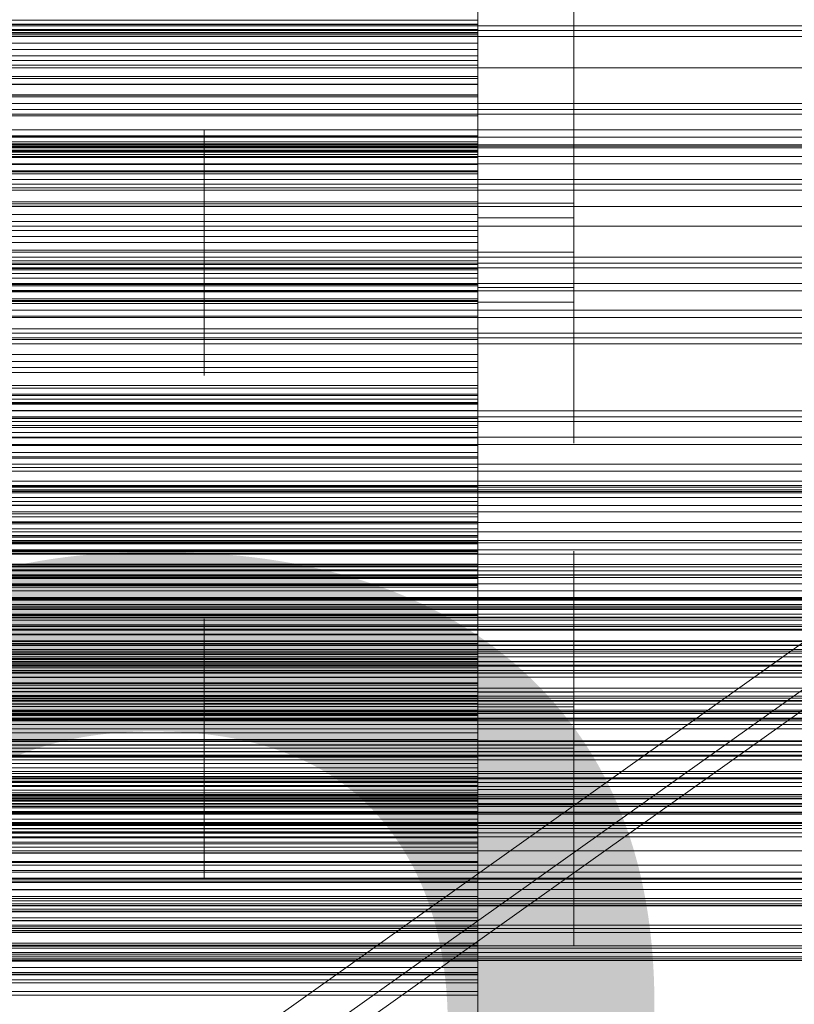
# Model space of a CAD drawing. Header units: millimetres. Extents: x -3490 to 61924, y -72580 to 6847.
# Tile 263 of 656: x 683 to 796, y -34312 to -34169. Entities that reach past the tile are written whole.
import ezdxf

# ---------------------------------------------------------------- set-up
doc = ezdxf.new("R2010")
doc.units = ezdxf.units.MM
for name, color, linetype, lineweight in [('COTAS_O', 1, 'Continuous', 0), ('COTAS_P', 1, 'Continuous', 0), ('frontal_briquetadora', 7, 'Continuous', 0), ('frontal_C03', 7, 'Continuous', 0), ('frontal_secador', 7, 'Continuous', 0), ('frontal_tolva', 7, 'Continuous', 0)]:
    doc.layers.add(name, color=color, linetype=linetype, lineweight=lineweight)
doc.dimstyles.new('R19_100', dxfattribs={"dimtxt": 250, "dimasz": 150, "dimexe": 150, "dimexo": 80, "dimgap": 100, "dimtad": 1, "dimtih": 1, "dimtoh": 1, "dimdsep": 46, "dimcen": 0.09, "dimadec": 0, "dimazin": 0, "dimtfac": 1, "dimtdec": 4, "dimtofl": 0, "dimtmove": 0, "dimatfit": 3, "dimfxl": 1, "dimtolj": 1, "dimtzin": 0, "dimarcsym": 0})

# ---------------------------------------------------------------- blocks, each defined once
blk = doc.blocks.new('DIM_R29_52')
at = {"layer": 'COTAS_P'}
for p, q in [((-1750, -34600), (-1600, -34555)), ((2600, -34600), (2450, -34555)), ((-1750, -35500), (-1750, -34600)), ((-1750, -34600), (2600, -34600)), ((-1750, -34600), (-1600, -34645)), ((2600, -34600), (2450, -34645)), ((2600, -35500), (2600, -34600))]:
    blk.add_line(p, q, dxfattribs=at)
blk.add_text('4350 P', height=250, dxfattribs=at).set_placement((425, -34500))
blk = doc.blocks.new('DIM_R29_57')
at = {"layer": 'COTAS_O'}
for p, q in [((-1725, -33700), (-1575, -33655)), ((1725, -33700), (1575, -33655)), ((-1725, -34400), (-1725, -33700)), ((-1725, -33700), (1725, -33700)), ((-1725, -33700), (-1575, -33745)), ((1725, -33700), (1575, -33745)), ((1725, -34400), (1725, -33700))]:
    blk.add_line(p, q, dxfattribs=at)
blk.add_text('3450 O', height=250, dxfattribs=at).set_placement((0, -33600))
blk = doc.blocks.new('DIM_R29_61')
at = {"layer": 'COTAS_O'}
for p, q in [((-650, -34200), (-500, -34155)), ((650, -34200), (500, -34155)), ((-650, -34900), (-650, -34200)), ((-650, -34200), (650, -34200)), ((-650, -34200), (-500, -34245)), ((650, -34200), (500, -34245)), ((650, -34900), (650, -34200))]:
    blk.add_line(p, q, dxfattribs=at)
blk.add_text('1300 O', height=250, dxfattribs=at).set_placement((0, -34100))

msp = doc.modelspace()

# ---------------------------------------------------------------- linework, layer by layer
at = {"layer": 'frontal_briquetadora'}
for p, q in [((750, -34169.642), (750, -34161.696)), ((764, -34169.642), (764, -34161.696)), ((750, -34163.517), (750, -34170.544)), ((750, -34163.642), (750, -34170.988)), ((764, -34163.642), (764, -34170.988)), ((750, -34175.223), (750, -34164.444)), ((750, -34169.27), (750, -34166.345)), ((750, -34166.627), (750, -34170.875)), ((750, -34166.775), (750, -34177.964)), ((764, -34166.627), (764, -34170.875)), ((750, -34168.618), (750, -34168.194)), ((750, -34168.618), (550, -34168.618)), ((750, -34169.222), (550, -34169.222)), ((750, -34169.27), (550, -34169.27)), ((750, -34177.146), (750, -34168.422)), ((750, -34169.222), (750, -34168.618)), ((750, -34169.995), (750, -34169.222)), ((750, -34172.006), (750, -34169.27)), ((750, -34174.317), (750, -34169.642)), ((764, -34174.317), (764, -34169.642)), ((750, -34169.995), (550, -34169.995)), ((550, -34170.441), (750, -34170.441)), ((550, -34170.544), (750, -34170.544)), ((550, -34170.764), (750, -34170.764)), ((750, -34179.561), (750, -34169.995)), ((750, -34170.441), (750, -34172.896)), ((750, -34170.764), (750, -34170.441)), ((750, -34170.544), (750, -34179.847)), ((750, -34173.853), (750, -34170.764)), ((750, -34170.988), (750, -34174.798)), ((764, -34170.988), (764, -34174.798)), ((750, -34172.006), (550, -34172.006)), ((750, -34174.538), (750, -34172.006)), ((550, -34172.896), (750, -34172.896)), ((550, -34173.853), (750, -34173.853)), ((750, -34172.896), (750, -34178.035)), ((750, -34179.589), (750, -34173.853)), ((750, -34174.538), (550, -34174.538)), ((550, -34175.223), (750, -34175.223)), ((750, -34174.798), (750, -34174.317)), ((750, -34176.835), (750, -34174.538)), ((750, -34178.573), (750, -34174.763)), ((750, -34174.763), (750, -34175.243)), ((750, -34187.602), (750, -34175.223)), ((750, -34175.243), (750, -34179.919)), ((764, -34174.798), (764, -34174.317)), ((764, -34178.573), (764, -34174.763)), ((764, -34174.763), (764, -34175.243)), ((764, -34175.243), (764, -34179.919)), ((750, -34176.835), (550, -34176.835)), ((750, -34186.389), (750, -34176.835)), ((550, -34177.146), (750, -34177.146)), ((550, -34177.964), (750, -34177.964)), ((550, -34178.035), (750, -34178.035)), ((750, -34178.883), (750, -34177)), ((750, -34178.061), (750, -34177.118)), ((750, -34177.118), (750, -34179.937)), ((750, -34187.891), (750, -34177.146)), ((750, -34179.373), (750, -34177.5)), ((750, -34178.555), (750, -34177.617)), ((750, -34177.617), (750, -34180.422)), ((750, -34177.964), (750, -34190.647)), ((750, -34178.035), (750, -34185.66)), ((750, -34182.729), (750, -34178.061)), ((750, -34179.561), (550, -34179.561)), ((550, -34179.589), (750, -34179.589)), ((750, -34183.199), (750, -34178.555)), ((750, -34185.919), (750, -34178.573)), ((750, -34184.46), (750, -34178.883)), ((750, -34184.922), (750, -34179.373)), ((750, -34182.626), (750, -34179.561)), ((750, -34187.752), (750, -34179.589)), ((764, -34185.919), (764, -34178.573)), ((550, -34179.847), (750, -34179.847)), ((750, -34179.847), (750, -34191.067)), ((750, -34179.919), (750, -34187.864)), ((750, -34179.937), (750, -34186.409)), ((750, -34180.422), (750, -34186.861)), ((750, -34185.3), (750, -34181.052)), ((764, -34179.919), (764, -34187.864)), ((764, -34185.3), (764, -34181.052)), ((750, -34182.626), (550, -34182.626)), ((750, -34185.525), (750, -34182.626)), ((750, -34190.943), (750, -34182.729)), ((750, -34191.371), (750, -34183.199)), ((710, -34186.688), (710, -34184.61)), ((710, -34184.61), (710, -34184.872)), ((710, -34184.872), (710, -34187.422)), ((750, -34186.282), (750, -34184.117)), ((750, -34184.117), (750, -34184.39)), ((750, -34184.39), (750, -34187.047)), ((750, -34193.516), (750, -34184.46)), ((750, -34186.688), (750, -34184.61)), ((750, -34184.61), (750, -34184.872)), ((750, -34184.872), (750, -34187.422)), ((750, -34193.932), (750, -34184.922)), ((750, -34192.955), (750, -34185.3)), ((764, -34192.955), (764, -34185.3)), ((750, -34185.525), (550, -34185.525)), ((550, -34185.66), (750, -34185.66)), ((750, -34186.389), (550, -34186.389)), ((750, -34186.417), (550, -34186.417)), ((750, -34186.682), (550, -34186.682)), ((710, -34190.695), (710, -34186.688)), ((750, -34188.246), (750, -34185.525)), ((750, -34185.66), (750, -34195.479)), ((750, -34195.346), (750, -34185.919)), ((750, -34190.456), (750, -34186.282)), ((750, -34186.417), (750, -34186.389)), ((750, -34186.409), (750, -34196.286)), ((750, -34186.682), (750, -34186.417)), ((750, -34187.157), (750, -34186.682)), ((750, -34190.695), (750, -34186.688)), ((750, -34186.861), (750, -34196.687)), ((764, -34195.346), (764, -34185.919)), ((750, -34187.157), (550, -34187.157)), ((550, -34187.602), (750, -34187.602)), ((550, -34187.752), (750, -34187.752)), ((750, -34187.826), (550, -34187.826)), ((550, -34187.891), (750, -34187.891)), ((750, -34188.246), (550, -34188.246)), ((710, -34187.422), (710, -34191.756)), ((750, -34187.047), (750, -34191.561)), ((750, -34190.896), (750, -34187.086)), ((750, -34187.086), (750, -34187.567)), ((750, -34187.826), (750, -34187.157)), ((750, -34187.422), (750, -34191.756)), ((750, -34187.567), (750, -34192.242)), ((750, -34201.105), (750, -34187.602)), ((750, -34198.027), (750, -34187.752)), ((750, -34188.675), (750, -34187.826)), ((750, -34187.864), (750, -34197.505)), ((750, -34200.244), (750, -34187.891)), ((750, -34190.778), (750, -34188.246)), ((764, -34190.896), (764, -34187.086)), ((764, -34187.086), (764, -34187.567)), ((764, -34187.567), (764, -34192.242)), ((764, -34187.864), (764, -34197.505)), ((750, -34188.675), (550, -34188.675)), ((750, -34189.695), (550, -34189.695)), ((750, -34189.695), (750, -34188.675)), ((750, -34199.367), (750, -34189.695)), ((550, -34190.647), (750, -34190.647)), ((750, -34190.778), (550, -34190.778)), ((550, -34191.067), (750, -34191.067)), ((710, -34195.837), (710, -34190.695)), ((710, -34193.118), (710, -34190.801)), ((750, -34192.727), (750, -34190.313)), ((750, -34195.812), (750, -34190.456)), ((750, -34190.647), (750, -34204.338)), ((750, -34195.837), (750, -34190.695)), ((750, -34193.102), (750, -34190.778)), ((750, -34193.118), (750, -34190.801)), ((750, -34198.242), (750, -34190.896)), ((750, -34202.387), (750, -34190.943)), ((750, -34191.067), (750, -34203.774)), ((764, -34198.242), (764, -34190.896)), ((710, -34191.756), (710, -34197.015)), ((750, -34202.757), (750, -34191.371)), ((750, -34191.561), (750, -34197.039)), ((750, -34191.756), (750, -34197.015)), ((750, -34192.242), (750, -34200.188)), ((764, -34192.242), (764, -34200.188)), ((750, -34193.102), (550, -34193.102)), ((710, -34197.293), (710, -34193.118)), ((750, -34197.076), (750, -34192.727)), ((750, -34202.5), (750, -34192.955)), ((750, -34195.188), (750, -34193.102)), ((750, -34197.293), (750, -34193.118)), ((750, -34205.704), (750, -34193.516)), ((750, -34206.057), (750, -34193.932)), ((764, -34202.5), (764, -34192.955)), ((750, -34195.188), (550, -34195.188)), ((550, -34195.479), (750, -34195.479)), ((750, -34204.848), (750, -34195.188)), ((764, -34195.346), (750, -34195.346)), ((750, -34204.987), (750, -34195.346)), ((750, -34195.479), (750, -34207.113)), ((764, -34204.987), (764, -34195.346)), ((520, -34195.812), (750, -34195.812)), ((750, -34195.837), (710, -34195.837)), ((710, -34201.096), (710, -34195.837)), ((710, -34199.011), (710, -34196.933)), ((710, -34196.933), (710, -34197.195)), ((750, -34201.29), (750, -34195.812)), ((750, -34201.096), (750, -34195.837)), ((750, -34196.286), (750, -34209.187)), ((750, -34198.605), (750, -34196.441)), ((750, -34196.441), (750, -34196.713)), ((750, -34196.687), (750, -34209.523)), ((750, -34196.713), (750, -34199.37)), ((750, -34199.011), (750, -34196.933)), ((750, -34196.933), (750, -34197.195)), ((520, -34197.039), (750, -34197.039)), ((550, -34198.027), (750, -34198.027)), ((750, -34197.015), (710, -34197.015)), ((710, -34197.015), (710, -34202.157)), ((710, -34197.195), (710, -34199.745)), ((710, -34202.5), (710, -34197.293)), ((750, -34197.015), (750, -34202.157)), ((750, -34197.039), (750, -34202.395)), ((750, -34202.5), (750, -34197.076)), ((750, -34197.195), (750, -34199.745)), ((750, -34202.5), (750, -34197.293)), ((764, -34197.505), (750, -34197.505)), ((750, -34197.505), (750, -34206.932)), ((750, -34210.021), (750, -34198.027)), ((750, -34207.669), (750, -34198.242)), ((764, -34197.505), (764, -34206.932)), ((764, -34207.669), (764, -34198.242)), ((750, -34199.367), (550, -34199.367)), ((710, -34203.018), (710, -34199.011)), ((710, -34199.745), (710, -34204.079)), ((750, -34202.779), (750, -34198.605)), ((750, -34203.018), (750, -34199.011)), ((750, -34202.228), (750, -34199.367)), ((750, -34199.37), (750, -34203.885)), ((750, -34199.745), (750, -34204.079)), ((550, -34200.244), (750, -34200.244)), ((550, -34201.105), (750, -34201.105)), ((710, -34205.429), (710, -34201.096)), ((750, -34200.188), (750, -34209.828)), ((750, -34213.731), (750, -34200.244)), ((750, -34205.429), (750, -34201.096)), ((750, -34208.173), (750, -34201.105)), ((750, -34205.804), (750, -34201.29)), ((764, -34200.188), (764, -34209.828)), ((520, -34202.5), (750, -34202.5)), ((750, -34202.228), (550, -34202.228)), ((710, -34202.157), (710, -34206.164)), ((750, -34202.5), (710, -34202.5)), ((710, -34202.5), (710, -34207.707)), ((750, -34202.157), (750, -34206.164)), ((750, -34204.919), (750, -34202.228)), ((750, -34216.621), (750, -34202.387)), ((750, -34202.395), (750, -34206.569)), ((750, -34202.5), (750, -34207.924)), ((764, -34202.5), (750, -34202.5)), ((750, -34202.5), (750, -34207.707)), ((750, -34202.5), (750, -34212.045)), ((750, -34216.919), (750, -34202.757)), ((764, -34202.5), (764, -34212.045)), ((550, -34203.774), (750, -34203.774)), ((710, -34208.16), (710, -34203.018)), ((710, -34204.079), (710, -34209.338)), ((750, -34208.136), (750, -34202.779)), ((750, -34208.16), (750, -34203.018)), ((750, -34203.774), (750, -34217.478)), ((750, -34203.885), (750, -34209.362)), ((750, -34204.079), (750, -34209.338)), ((550, -34204.338), (750, -34204.338)), ((750, -34204.848), (550, -34204.848)), ((750, -34204.919), (550, -34204.919)), ((750, -34205.112), (550, -34205.112)), ((750, -34205.616), (550, -34205.616)), ((710, -34207.98), (710, -34205.429)), ((750, -34204.338), (750, -34218.51)), ((750, -34205.112), (750, -34204.848)), ((750, -34207.432), (750, -34204.919)), ((750, -34212.932), (750, -34204.987)), ((750, -34205.616), (750, -34205.112)), ((750, -34207.98), (750, -34205.429)), ((750, -34206.333), (750, -34205.616)), ((764, -34212.932), (764, -34204.987)), ((750, -34206.333), (550, -34206.333)), ((710, -34206.164), (710, -34208.242)), ((750, -34220.554), (750, -34205.704)), ((750, -34208.461), (750, -34205.804)), ((750, -34220.832), (750, -34206.057)), ((750, -34206.164), (750, -34208.242)), ((750, -34207.243), (750, -34206.333)), ((750, -34206.569), (750, -34208.734)), ((750, -34206.932), (750, -34214.278)), ((764, -34206.932), (764, -34214.278)), ((520, -34208.136), (750, -34208.136)), ((550, -34207.113), (750, -34207.113)), ((750, -34207.243), (550, -34207.243)), ((750, -34207.432), (550, -34207.432)), ((550, -34208.173), (750, -34208.173)), ((750, -34208.336), (550, -34208.336)), ((710, -34207.707), (710, -34211.882)), ((710, -34208.242), (710, -34207.98)), ((750, -34208.16), (710, -34208.16)), ((710, -34213.419), (710, -34208.16)), ((750, -34207.113), (750, -34220.117)), ((750, -34208.336), (750, -34207.243)), ((750, -34209.753), (750, -34207.432)), ((764, -34207.669), (750, -34207.669)), ((750, -34217.31), (750, -34207.669)), ((750, -34207.707), (750, -34211.882)), ((750, -34207.924), (750, -34212.273)), ((750, -34208.242), (750, -34207.98)), ((750, -34213.613), (750, -34208.136)), ((750, -34213.419), (750, -34208.16)), ((750, -34215.272), (750, -34208.173)), ((750, -34209.601), (750, -34208.336)), ((750, -34208.734), (750, -34208.461)), ((764, -34217.31), (764, -34207.669)), ((520, -34209.362), (750, -34209.362)), ((750, -34209.601), (550, -34209.601)), ((750, -34209.753), (550, -34209.753)), ((750, -34209.338), (710, -34209.338)), ((710, -34209.338), (710, -34214.48)), ((750, -34209.187), (750, -34224.618)), ((750, -34209.338), (750, -34214.48)), ((750, -34209.362), (750, -34214.719)), ((750, -34209.523), (750, -34224.875)), ((750, -34219.355), (750, -34209.601)), ((750, -34211.863), (750, -34209.753)), ((764, -34209.828), (750, -34209.828)), ((750, -34209.828), (750, -34219.255)), ((764, -34209.828), (764, -34219.255)), ((550, -34210.021), (750, -34210.021)), ((750, -34223.272), (750, -34210.021)), ((750, -34211.863), (550, -34211.863)), ((710, -34211.882), (710, -34214.199)), ((750, -34213.734), (750, -34211.863)), ((750, -34211.882), (750, -34214.199)), ((750, -34212.045), (750, -34219.7)), ((750, -34212.273), (750, -34214.687)), ((764, -34212.045), (764, -34219.7)), ((750, -34213.734), (550, -34213.734)), ((710, -34217.753), (710, -34213.419)), ((750, -34217.608), (750, -34212.932)), ((750, -34217.753), (750, -34213.419)), ((750, -34218.128), (750, -34213.613)), ((750, -34227.834), (750, -34213.731)), ((750, -34223.476), (750, -34213.734)), ((764, -34217.608), (764, -34212.932)), ((550, -34215.272), (750, -34215.272)), ((710, -34214.48), (710, -34218.487)), ((750, -34214.278), (750, -34218.089)), ((750, -34214.48), (750, -34218.487)), ((750, -34214.719), (750, -34218.892)), ((750, -34222.397), (750, -34215.272)), ((764, -34214.278), (764, -34218.089)), ((750, -34233.1), (750, -34216.621)), ((750, -34233.313), (750, -34216.919)), ((550, -34217.478), (750, -34217.478)), ((550, -34218.51), (750, -34218.51)), ((710, -34220.303), (710, -34217.753)), ((710, -34218.487), (710, -34220.565)), ((750, -34225.255), (750, -34217.31)), ((750, -34217.478), (750, -34224.611)), ((750, -34218.089), (750, -34217.608)), ((750, -34220.303), (750, -34217.753)), ((750, -34220.784), (750, -34218.128)), ((750, -34218.487), (750, -34220.565)), ((750, -34218.51), (750, -34232.619)), ((764, -34225.255), (764, -34217.31)), ((764, -34218.089), (764, -34217.608)), ((750, -34219.355), (550, -34219.355)), ((750, -34218.892), (750, -34221.057)), ((750, -34219.255), (750, -34226.602)), ((750, -34222.005), (750, -34219.355)), ((750, -34219.7), (750, -34223.948)), ((764, -34219.255), (764, -34226.602)), ((764, -34219.7), (764, -34223.948)), ((550, -34220.117), (750, -34220.117)), ((710, -34220.565), (710, -34220.303)), ((750, -34220.117), (750, -34233.99)), ((750, -34220.565), (750, -34220.303)), ((750, -34237.497), (750, -34220.554)), ((750, -34221.057), (750, -34220.784)), ((750, -34237.688), (750, -34220.832)), ((750, -34222.005), (550, -34222.005)), ((550, -34222.397), (750, -34222.397)), ((750, -34224.483), (750, -34222.005)), ((750, -34229.547), (750, -34222.397)), ((550, -34223.272), (750, -34223.272)), ((750, -34223.476), (550, -34223.476)), ((750, -34223.976), (550, -34223.976)), ((750, -34237.271), (750, -34223.272)), ((750, -34223.976), (750, -34223.476)), ((750, -34224.718), (750, -34223.976)), ((750, -34224.483), (550, -34224.483)), ((550, -34224.611), (750, -34224.611)), ((750, -34224.718), (550, -34224.718)), ((750, -34225.673), (550, -34225.673)), ((750, -34226.781), (750, -34224.483)), ((750, -34224.611), (750, -34231.767)), ((750, -34224.618), (750, -34241.985)), ((750, -34225.673), (750, -34224.718)), ((750, -34224.875), (750, -34242.153)), ((750, -34229.931), (750, -34225.255)), ((750, -34226.824), (750, -34225.673)), ((764, -34229.931), (764, -34225.255)), ((750, -34226.781), (550, -34226.781)), ((750, -34226.824), (550, -34226.824)), ((750, -34226.602), (750, -34230.412)), ((750, -34228.885), (750, -34226.781)), ((750, -34228.157), (750, -34226.824)), ((764, -34226.602), (764, -34230.412)), ((550, -34227.834), (750, -34227.834)), ((750, -34228.157), (550, -34228.157)), ((750, -34242.009), (750, -34227.834)), ((750, -34229.664), (750, -34228.157)), ((750, -34228.885), (550, -34228.885)), ((550, -34229.547), (750, -34229.547)), ((750, -34229.664), (550, -34229.664)), ((750, -34230.777), (750, -34228.885)), ((750, -34236.717), (750, -34229.547)), ((750, -34239.478), (750, -34229.664)), ((750, -34230.412), (750, -34229.931)), ((764, -34230.412), (764, -34229.931)), ((750, -34230.777), (550, -34230.777)), ((750, -34232.427), (750, -34230.777)), ((550, -34231.767), (750, -34231.767)), ((750, -34232.427), (550, -34232.427)), ((550, -34232.619), (750, -34232.619)), ((750, -34231.767), (750, -34238.943)), ((750, -34242.229), (750, -34232.427)), ((750, -34232.619), (750, -34236.673)), ((550, -34233.99), (750, -34233.99)), ((750, -34251.188), (750, -34233.1)), ((750, -34251.309), (750, -34233.313)), ((750, -34233.99), (750, -34241.171)), ((550, -34236.673), (750, -34236.673)), ((550, -34236.717), (750, -34236.717)), ((550, -34237.271), (750, -34237.271)), ((750, -34236.673), (750, -34240.744)), ((750, -34243.904), (750, -34236.717)), ((750, -34251.479), (750, -34237.271)), ((750, -34255.881), (750, -34237.497)), ((750, -34255.979), (750, -34237.688)), ((550, -34238.943), (750, -34238.943)), ((750, -34239.478), (550, -34239.478)), ((750, -34238.943), (750, -34246.135)), ((750, -34241.909), (750, -34239.478)), ((550, -34240.744), (750, -34240.744)), ((550, -34241.171), (750, -34241.171)), ((750, -34240.744), (750, -34244.831)), ((750, -34241.171), (750, -34248.367)), ((750, -34241.909), (550, -34241.909)), ((550, -34242.009), (750, -34242.009)), ((750, -34242.229), (550, -34242.229)), ((750, -34242.963), (550, -34242.963)), ((750, -34244.168), (750, -34241.909)), ((750, -34241.985), (750, -34260.62)), ((750, -34246.101), (750, -34242.009)), ((750, -34242.153), (750, -34260.694)), ((750, -34242.963), (750, -34242.229)), ((750, -34243.941), (750, -34242.963)), ((550, -34243.904), (750, -34243.904)), ((750, -34243.941), (550, -34243.941)), ((750, -34244.168), (550, -34244.168)), ((750, -34251.105), (750, -34243.904)), ((750, -34245.133), (750, -34243.941)), ((750, -34246.246), (750, -34244.168)), ((550, -34244.831), (750, -34244.831)), ((750, -34245.133), (550, -34245.133)), ((750, -34244.831), (750, -34248.931)), ((750, -34246.52), (750, -34245.133)), ((550, -34246.101), (750, -34246.101)), ((550, -34246.135), (750, -34246.135)), ((750, -34246.246), (550, -34246.246)), ((750, -34246.52), (550, -34246.52)), ((750, -34250.205), (750, -34246.101)), ((750, -34246.135), (750, -34253.34)), ((750, -34250.033), (750, -34246.222)), ((750, -34246.222), (750, -34246.703)), ((750, -34248.128), (750, -34246.246)), ((750, -34248.091), (750, -34246.52)), ((750, -34246.703), (750, -34251.379)), ((764, -34250.033), (764, -34246.222)), ((764, -34246.222), (764, -34246.703)), ((764, -34246.703), (764, -34251.379)), ((750, -34248.091), (550, -34248.091)), ((750, -34248.128), (550, -34248.128)), ((550, -34248.367), (750, -34248.367)), ((750, -34249.836), (750, -34248.091)), ((750, -34249.796), (750, -34248.128)), ((750, -34248.367), (750, -34255.575)), ((550, -34248.931), (750, -34248.931)), ((750, -34249.796), (550, -34249.796)), ((750, -34249.836), (550, -34249.836)), ((550, -34250.205), (750, -34250.205)), ((750, -34248.931), (750, -34253.043)), ((750, -34251.223), (750, -34249.796)), ((750, -34259.686), (750, -34249.836)), ((750, -34257.379), (750, -34250.033)), ((750, -34254.32), (750, -34250.205)), ((764, -34257.379), (764, -34250.033)), ((550, -34251.105), (750, -34251.105)), ((750, -34251.223), (550, -34251.223)), ((550, -34251.479), (750, -34251.479)), ((750, -34258.317), (750, -34251.105)), ((750, -34270.191), (750, -34251.188)), ((750, -34261.06), (750, -34251.223)), ((750, -34270.216), (750, -34251.309)), ((750, -34251.379), (750, -34259.324)), ((750, -34255.598), (750, -34251.479)), ((764, -34251.379), (764, -34259.324)), ((550, -34253.043), (750, -34253.043)), ((750, -34253.043), (750, -34257.165)), ((550, -34253.34), (750, -34253.34)), ((550, -34254.32), (750, -34254.32)), ((750, -34253.34), (750, -34260.554)), ((750, -34257.8), (750, -34253.552)), ((750, -34258.445), (750, -34254.32)), ((764, -34257.8), (764, -34253.552)), ((550, -34255.575), (750, -34255.575)), ((550, -34255.598), (750, -34255.598)), ((750, -34255.575), (750, -34262.792)), ((750, -34257.742), (750, -34255.577)), ((750, -34255.577), (750, -34255.85)), ((750, -34259.725), (750, -34255.598)), ((750, -34255.85), (750, -34258.506)), ((750, -34275), (750, -34255.881)), ((750, -34275), (750, -34255.979)), ((550, -34257.165), (750, -34257.165)), ((710, -34258.147), (710, -34256.069)), ((710, -34256.069), (710, -34256.331)), ((710, -34256.331), (710, -34258.882)), ((750, -34258.147), (750, -34256.069)), ((750, -34256.069), (750, -34256.331)), ((750, -34256.331), (750, -34258.882)), ((750, -34257.165), (750, -34261.296)), ((750, -34266.806), (750, -34257.379)), ((764, -34266.806), (764, -34257.379)), ((550, -34258.317), (750, -34258.317)), ((550, -34258.445), (750, -34258.445)), ((710, -34262.154), (710, -34258.147)), ((750, -34261.916), (750, -34257.742)), ((750, -34265.455), (750, -34257.8)), ((750, -34262.154), (750, -34258.147)), ((750, -34265.537), (750, -34258.317)), ((750, -34262.577), (750, -34258.445)), ((750, -34258.506), (750, -34263.021)), ((764, -34265.455), (764, -34257.8)), ((750, -34259.686), (550, -34259.686)), ((550, -34259.725), (750, -34259.725)), ((710, -34258.882), (710, -34263.215)), ((750, -34258.882), (750, -34263.215)), ((750, -34259.324), (750, -34268.965)), ((750, -34261.893), (750, -34259.686)), ((750, -34263.859), (750, -34259.725)), ((764, -34259.324), (764, -34268.965)), ((550, -34260.554), (750, -34260.554)), ((750, -34261.06), (550, -34261.06)), ((550, -34261.296), (750, -34261.296)), ((750, -34264.262), (750, -34260.452)), ((750, -34260.452), (750, -34260.932)), ((750, -34260.554), (750, -34267.776)), ((750, -34260.62), (750, -34279.809)), ((750, -34260.694), (750, -34279.784)), ((750, -34260.932), (750, -34265.608)), ((750, -34262.027), (750, -34261.06)), ((750, -34261.296), (750, -34265.432)), ((764, -34264.262), (764, -34260.452)), ((764, -34260.452), (764, -34260.932)), ((764, -34260.932), (764, -34265.608)), ((750, -34261.893), (550, -34261.893)), ((750, -34262.027), (550, -34262.027)), ((550, -34262.577), (750, -34262.577)), ((550, -34262.792), (750, -34262.792)), ((710, -34267.296), (710, -34262.154)), ((750, -34263.928), (750, -34261.893)), ((750, -34267.272), (750, -34261.916)), ((750, -34263.238), (750, -34262.027)), ((750, -34267.296), (750, -34262.154)), ((750, -34266.715), (750, -34262.577)), ((750, -34262.792), (750, -34270.015)), ((750, -34265.227), (750, -34262.813)), ((750, -34263.021), (750, -34268.499)), ((750, -34263.238), (550, -34263.238)), ((550, -34263.859), (750, -34263.859)), ((750, -34263.928), (550, -34263.928)), ((710, -34263.215), (710, -34268.474)), ((710, -34265.618), (710, -34263.301)), ((750, -34263.215), (750, -34268.474)), ((750, -34264.664), (750, -34263.238)), ((750, -34265.618), (750, -34263.301)), ((750, -34267.999), (750, -34263.859)), ((750, -34265.78), (750, -34263.928)), ((750, -34271.608), (750, -34264.262)), ((764, -34271.608), (764, -34264.262)), ((750, -34264.664), (550, -34264.664)), ((550, -34265.432), (750, -34265.432)), ((550, -34265.537), (750, -34265.537)), ((750, -34265.78), (550, -34265.78)), ((710, -34269.793), (710, -34265.618)), ((750, -34266.286), (750, -34264.664)), ((750, -34269.576), (750, -34265.227)), ((750, -34265.432), (750, -34269.572)), ((750, -34275), (750, -34265.455)), ((750, -34272.76), (750, -34265.537)), ((750, -34265.608), (750, -34273.553)), ((750, -34269.793), (750, -34265.618)), ((750, -34267.436), (750, -34265.78)), ((764, -34275), (764, -34265.455)), ((764, -34265.608), (764, -34273.553)), ((520, -34267.272), (750, -34267.272)), ((750, -34266.286), (550, -34266.286)), ((550, -34266.715), (750, -34266.715)), ((750, -34267.436), (550, -34267.436)), ((750, -34267.296), (710, -34267.296)), ((710, -34272.555), (710, -34267.296)), ((750, -34268.091), (750, -34266.286)), ((750, -34270.857), (750, -34266.715)), ((764, -34266.806), (750, -34266.806)), ((750, -34276.447), (750, -34266.806)), ((750, -34272.75), (750, -34267.272)), ((750, -34272.555), (750, -34267.296)), ((750, -34268.877), (750, -34267.436)), ((764, -34276.447), (764, -34266.806)), ((520, -34268.499), (750, -34268.499)), ((550, -34267.776), (750, -34267.776)), ((550, -34267.999), (750, -34267.999)), ((750, -34268.091), (550, -34268.091)), ((750, -34268.877), (550, -34268.877)), ((750, -34268.474), (710, -34268.474)), ((710, -34268.474), (710, -34273.616)), ((750, -34267.776), (750, -34275)), ((750, -34272.141), (750, -34267.999)), ((750, -34270.069), (750, -34268.091)), ((750, -34268.474), (750, -34273.616)), ((750, -34268.499), (750, -34273.855)), ((750, -34270.075), (750, -34268.877)), ((750, -34270.216), (200, -34270.216)), ((750, -34270.191), (520, -34270.191)), ((550, -34269.572), (750, -34269.572)), ((550, -34270.015), (750, -34270.015)), ((750, -34270.069), (550, -34270.069)), ((750, -34270.075), (550, -34270.075)), ((710, -34275), (710, -34269.793)), ((710, -34272.377), (710, -34270.299)), ((710, -34270.299), (710, -34270.561)), ((764, -34268.965), (750, -34268.965)), ((750, -34268.965), (750, -34278.392)), ((750, -34269.572), (750, -34273.715)), ((750, -34275), (750, -34269.576)), ((750, -34275), (750, -34269.793)), ((750, -34271.971), (750, -34269.806)), ((750, -34269.806), (750, -34270.079)), ((750, -34270.015), (750, -34277.24)), ((750, -34279.931), (750, -34270.069)), ((750, -34279.925), (750, -34270.075)), ((750, -34270.079), (750, -34272.736)), ((750, -34289.38), (750, -34270.191)), ((750, -34289.306), (750, -34270.216)), ((750, -34272.377), (750, -34270.299)), ((750, -34270.299), (750, -34270.561)), ((764, -34268.965), (764, -34278.392)), ((550, -34270.857), (750, -34270.857)), ((710, -34270.561), (710, -34273.111)), ((750, -34270.561), (750, -34273.111)), ((750, -34275), (750, -34270.857)), ((750, -34281.035), (750, -34271.608)), ((764, -34281.035), (764, -34271.608)), ((550, -34272.141), (750, -34272.141)), ((550, -34272.76), (750, -34272.76)), ((710, -34276.384), (710, -34272.377)), ((710, -34276.889), (710, -34272.555)), ((710, -34273.111), (710, -34277.445)), ((750, -34276.145), (750, -34271.971)), ((750, -34276.285), (750, -34272.141)), ((750, -34276.384), (750, -34272.377)), ((750, -34276.889), (750, -34272.555)), ((750, -34272.736), (750, -34277.25)), ((750, -34277.264), (750, -34272.75)), ((750, -34279.985), (750, -34272.76)), ((750, -34273.111), (750, -34277.445)), ((550, -34273.715), (750, -34273.715)), ((710, -34273.616), (710, -34277.623)), ((750, -34273.553), (750, -34283.194)), ((750, -34273.616), (750, -34277.623)), ((750, -34273.715), (750, -34277.859)), ((750, -34273.855), (750, -34278.029)), ((764, -34273.553), (764, -34283.194)), ((750, -34275), (200, -34275)), ((520, -34275), (750, -34275)), ((550, -34275), (750, -34275)), ((750, -34275), (710, -34275)), ((710, -34275), (710, -34280.207)), ((750, -34275), (750, -34294.021)), ((750, -34275), (750, -34280.424)), ((750, -34275), (750, -34294.119)), ((750, -34279.143), (750, -34275)), ((750, -34275), (750, -34282.224)), ((764, -34275), (750, -34275)), ((750, -34275), (750, -34280.207)), ((750, -34275), (750, -34284.545)), ((764, -34275), (764, -34284.545)), ((550, -34276.285), (750, -34276.285)), ((550, -34277.24), (750, -34277.24)), ((710, -34281.526), (710, -34276.384)), ((710, -34279.439), (710, -34276.889)), ((710, -34277.445), (710, -34282.704)), ((750, -34281.501), (750, -34276.145)), ((750, -34280.428), (750, -34276.285)), ((750, -34281.526), (750, -34276.384)), ((750, -34284.392), (750, -34276.447)), ((750, -34279.439), (750, -34276.889)), ((750, -34277.24), (750, -34284.463)), ((750, -34277.25), (750, -34282.728)), ((750, -34279.921), (750, -34277.264)), ((750, -34277.445), (750, -34282.704)), ((764, -34284.392), (764, -34276.447)), ((550, -34277.859), (750, -34277.859)), ((710, -34277.623), (710, -34279.701)), ((750, -34277.623), (750, -34279.701)), ((750, -34277.859), (750, -34282.001)), ((750, -34278.029), (750, -34280.194)), ((750, -34278.392), (750, -34285.738)), ((764, -34278.392), (764, -34285.738)), ((750, -34279.784), (200, -34279.784)), ((750, -34279.809), (520, -34279.809)), ((550, -34279.143), (750, -34279.143)), ((750, -34279.925), (550, -34279.925)), ((750, -34279.931), (550, -34279.931)), ((550, -34279.985), (750, -34279.985)), ((550, -34280.428), (750, -34280.428)), ((710, -34279.701), (710, -34279.439)), ((710, -34280.207), (710, -34284.382)), ((750, -34283.285), (750, -34279.143)), ((750, -34279.701), (750, -34279.439)), ((750, -34279.784), (750, -34298.691)), ((750, -34279.809), (750, -34298.812)), ((750, -34280.194), (750, -34279.921)), ((750, -34279.925), (750, -34281.123)), ((750, -34281.909), (750, -34279.931)), ((750, -34287.208), (750, -34279.985)), ((750, -34280.207), (750, -34284.382)), ((750, -34280.424), (750, -34284.773)), ((750, -34284.568), (750, -34280.428)), ((520, -34281.501), (750, -34281.501)), ((750, -34281.123), (550, -34281.123)), ((750, -34281.526), (710, -34281.526)), ((710, -34286.785), (710, -34281.526)), ((764, -34281.035), (750, -34281.035)), ((750, -34290.676), (750, -34281.035)), ((750, -34281.123), (750, -34282.564)), ((750, -34286.979), (750, -34281.501)), ((750, -34286.785), (750, -34281.526)), ((764, -34290.676), (764, -34281.035)), ((520, -34282.728), (750, -34282.728)), ((750, -34281.909), (550, -34281.909)), ((550, -34282.001), (750, -34282.001)), ((550, -34282.224), (750, -34282.224)), ((750, -34282.564), (550, -34282.564)), ((550, -34283.285), (750, -34283.285)), ((750, -34282.704), (710, -34282.704)), ((710, -34282.704), (710, -34287.846)), ((750, -34283.714), (750, -34281.909)), ((750, -34282.001), (750, -34286.141)), ((750, -34282.224), (750, -34289.446)), ((750, -34282.564), (750, -34284.22)), ((750, -34282.704), (750, -34287.846)), ((750, -34282.728), (750, -34288.084)), ((764, -34283.194), (750, -34283.194)), ((750, -34283.194), (750, -34292.621)), ((750, -34287.423), (750, -34283.285)), ((764, -34283.194), (764, -34292.621)), ((750, -34283.714), (550, -34283.714)), ((750, -34284.22), (550, -34284.22)), ((550, -34284.463), (750, -34284.463)), ((550, -34284.568), (750, -34284.568)), ((710, -34284.382), (710, -34286.699)), ((750, -34285.336), (750, -34283.714)), ((750, -34284.22), (750, -34286.072)), ((750, -34284.382), (750, -34286.699)), ((750, -34289.068), (750, -34284.392)), ((750, -34284.463), (750, -34291.683)), ((750, -34284.545), (750, -34292.2)), ((750, -34288.704), (750, -34284.568)), ((764, -34289.068), (764, -34284.392)), ((764, -34284.545), (764, -34292.2)), ((750, -34285.336), (550, -34285.336)), ((750, -34286.072), (550, -34286.072)), ((550, -34286.141), (750, -34286.141)), ((750, -34284.773), (750, -34287.187)), ((750, -34286.762), (750, -34285.336)), ((750, -34285.738), (750, -34289.548)), ((750, -34286.072), (750, -34288.107)), ((750, -34286.141), (750, -34290.275)), ((764, -34285.738), (764, -34289.548)), ((750, -34286.762), (550, -34286.762)), ((550, -34287.208), (750, -34287.208)), ((550, -34287.423), (750, -34287.423)), ((710, -34291.118), (710, -34286.785)), ((750, -34287.973), (750, -34286.762)), ((750, -34291.118), (750, -34286.785)), ((750, -34291.494), (750, -34286.979)), ((750, -34294.425), (750, -34287.208)), ((750, -34291.555), (750, -34287.423)), ((750, -34287.973), (550, -34287.973)), ((750, -34288.107), (550, -34288.107)), ((550, -34288.704), (750, -34288.704)), ((750, -34288.94), (550, -34288.94)), ((710, -34287.846), (710, -34291.853)), ((750, -34287.846), (750, -34291.853)), ((750, -34288.94), (750, -34287.973)), ((750, -34288.084), (750, -34292.258)), ((750, -34288.107), (750, -34290.314)), ((750, -34292.835), (750, -34288.704)), ((750, -34298.777), (750, -34288.94)), ((750, -34289.548), (750, -34289.068)), ((764, -34289.548), (764, -34289.068)), ((550, -34289.446), (750, -34289.446)), ((550, -34290.275), (750, -34290.275)), ((750, -34290.314), (550, -34290.314)), ((750, -34307.847), (750, -34289.306)), ((750, -34308.015), (750, -34289.38)), ((750, -34289.446), (750, -34296.66)), ((750, -34290.275), (750, -34294.402)), ((750, -34290.314), (750, -34300.164)), ((550, -34291.555), (750, -34291.555)), ((550, -34291.683), (750, -34291.683)), ((710, -34293.669), (710, -34291.118)), ((710, -34291.853), (710, -34293.931)), ((750, -34298.621), (750, -34290.676)), ((750, -34293.669), (750, -34291.118)), ((750, -34294.15), (750, -34291.494)), ((750, -34295.68), (750, -34291.555)), ((750, -34291.683), (750, -34298.895)), ((750, -34291.853), (750, -34293.931)), ((764, -34298.621), (764, -34290.676)), ((550, -34292.835), (750, -34292.835)), ((750, -34292.2), (750, -34296.448)), ((750, -34292.258), (750, -34294.423)), ((750, -34292.621), (750, -34299.967)), ((750, -34296.957), (750, -34292.835)), ((764, -34292.2), (764, -34296.448)), ((764, -34292.621), (764, -34299.967)), ((550, -34294.402), (750, -34294.402)), ((550, -34294.425), (750, -34294.425)), ((710, -34293.931), (710, -34293.669)), ((750, -34293.931), (750, -34293.669)), ((750, -34294.021), (750, -34312.312)), ((750, -34294.119), (750, -34312.503)), ((750, -34294.423), (750, -34294.15)), ((750, -34294.402), (750, -34298.521)), ((750, -34301.633), (750, -34294.425)), ((550, -34295.68), (750, -34295.68)), ((750, -34299.795), (750, -34295.68)), ((550, -34296.66), (750, -34296.66)), ((550, -34296.957), (750, -34296.957)), ((750, -34296.66), (750, -34303.865)), ((750, -34301.069), (750, -34296.957)), ((550, -34298.521), (750, -34298.521)), ((750, -34298.777), (550, -34298.777)), ((550, -34298.895), (750, -34298.895)), ((750, -34298.521), (750, -34312.729)), ((750, -34303.297), (750, -34298.621)), ((750, -34298.691), (750, -34316.687)), ((750, -34298.777), (750, -34300.204)), ((750, -34298.812), (750, -34316.9)), ((750, -34298.895), (750, -34306.096)), ((764, -34303.297), (764, -34298.621)), ((550, -34299.795), (750, -34299.795)), ((750, -34300.164), (550, -34300.164)), ((750, -34300.204), (550, -34300.204)), ((750, -34303.899), (750, -34299.795)), ((750, -34299.967), (750, -34303.778)), ((750, -34300.164), (750, -34301.909)), ((750, -34300.204), (750, -34301.872)), ((764, -34299.967), (764, -34303.778)), ((550, -34301.069), (750, -34301.069)), ((550, -34301.633), (750, -34301.633)), ((750, -34301.872), (550, -34301.872)), ((750, -34301.909), (550, -34301.909)), ((750, -34305.169), (750, -34301.069)), ((750, -34308.829), (750, -34301.633)), ((750, -34301.872), (750, -34303.754)), ((750, -34301.909), (750, -34303.48)), ((750, -34303.778), (750, -34303.297)), ((764, -34303.778), (764, -34303.297)), ((750, -34303.48), (550, -34303.48)), ((750, -34303.754), (550, -34303.754)), ((550, -34303.865), (750, -34303.865)), ((550, -34303.899), (750, -34303.899)), ((750, -34304.867), (550, -34304.867)), ((750, -34303.48), (750, -34304.867)), ((750, -34303.754), (750, -34305.832)), ((750, -34303.865), (750, -34311.057)), ((750, -34307.991), (750, -34303.899)), ((750, -34304.867), (750, -34306.059)), ((550, -34305.169), (750, -34305.169)), ((750, -34305.832), (550, -34305.832)), ((750, -34306.059), (550, -34306.059)), ((550, -34306.096), (750, -34306.096)), ((750, -34309.256), (750, -34305.169)), ((750, -34305.832), (750, -34308.091)), ((750, -34306.059), (750, -34307.037)), ((750, -34306.096), (750, -34313.283)), ((750, -34307.037), (550, -34307.037)), ((750, -34307.771), (550, -34307.771)), ((750, -34307.037), (750, -34307.771)), ((750, -34307.771), (750, -34317.573)), ((550, -34307.991), (750, -34307.991)), ((750, -34308.091), (550, -34308.091)), ((550, -34308.829), (750, -34308.829)), ((750, -34325.125), (750, -34307.847)), ((750, -34322.166), (750, -34307.991)), ((750, -34325.382), (750, -34308.015)), ((750, -34308.091), (750, -34310.522)), ((750, -34316.01), (750, -34308.829)), ((550, -34309.256), (750, -34309.256)), ((750, -34310.522), (550, -34310.522)), ((750, -34313.327), (750, -34309.256)), ((750, -34310.522), (750, -34320.336)), ((550, -34311.057), (750, -34311.057)), ((750, -34311.057), (750, -34318.233)), ((750, -34312.312), (750, -34329.168))]:
    msp.add_line(p, q, dxfattribs=at)
at = {"layer": 'frontal_C03'}
for p, q in [((1250, -34169.463), (-1250, -34169.463)), ((1250, -34170.117), (-1250, -34170.117)), ((1250, -34170.998), (-1250, -34170.998)), ((-1500, -34175.611), (1500, -34175.611)), ((1250, -34180.804), (-1250, -34180.804)), ((1250, -34181.686), (-1250, -34181.686)), ((1250, -34182.339), (-1250, -34182.339)), ((1250, -34184.647), (-1250, -34184.647)), ((1500, -34186.859), (-1500, -34186.859)), ((-1250, -34185.704), (1250, -34185.704)), ((1500, -34187.019), (-1500, -34187.019)), ((1500, -34187.304), (-1500, -34187.304)), ((1250, -34188.556), (-1250, -34188.556)), ((1250, -34189.613), (-1250, -34189.613)), ((1250, -34191.921), (-1250, -34191.921)), ((1250, -34192.574), (-1250, -34192.574)), ((1250, -34193.456), (-1250, -34193.456)), ((-1500, -34195.842), (1500, -34195.842)), ((-1500, -34198.712), (1500, -34198.712)), ((1250, -34203.262), (-1250, -34203.262)), ((1250, -34204.143), (-1250, -34204.143)), ((1250, -34204.797), (-1250, -34204.797)), ((1250, -34207.104), (-1250, -34207.104)), ((-1250, -34208.162), (1250, -34208.162)), ((1250, -34211.014), (-1250, -34211.014)), ((1250, -34212.071), (-1250, -34212.071)), ((1250, -34214.378), (-1250, -34214.378)), ((1250, -34215.032), (-1250, -34215.032)), ((1250, -34215.913), (-1250, -34215.913)), ((1250, -34225.72), (-1250, -34225.72)), ((1250, -34226.601), (-1250, -34226.601)), ((1250, -34227.254), (-1250, -34227.254)), ((1250, -34229.562), (-1250, -34229.562)), ((-1250, -34230.619), (1250, -34230.619)), ((1250, -34233.471), (-1250, -34233.471)), ((1250, -34234.529), (-1250, -34234.529)), ((-1250, -34236.6), (1250, -34236.6)), ((1250, -34236.836), (-1250, -34236.836)), ((-1250, -34237.233), (1250, -34237.233)), ((1250, -34237.49), (-1250, -34237.49)), ((-1250, -34237.697), (1250, -34237.697)), ((1250, -34238.371), (-1250, -34238.371)), ((-1250, -34239.553), (1250, -34239.553)), ((-1250, -34240.449), (1250, -34240.449)), ((-1250, -34243.401), (1250, -34243.401)), ((-1250, -34244.669), (1250, -34244.669)), ((1250, -34248.177), (-1250, -34248.177)), ((-1250, -34248.516), (1250, -34248.516)), ((1250, -34249.059), (-1250, -34249.059)), ((1250, -34249.712), (-1250, -34249.712)), ((-1250, -34250.068), (1250, -34250.068)), ((-1500, -34252.99), (1500, -34252.99)), ((1250, -34252.019), (-1250, -34252.019)), ((-1250, -34253.077), (1250, -34253.077)), ((-1500, -34253.214), (1500, -34253.214)), ((-1500, -34253.379), (1500, -34253.379)), ((-1500, -34254.036), (1500, -34254.036)), ((-1500, -34254.354), (1500, -34254.354)), ((-1250, -34254.549), (1250, -34254.549)), ((-1500, -34255.4), (1500, -34255.4)), ((-1500, -34255.849), (1500, -34255.849)), ((1250, -34255.929), (-1250, -34255.929)), ((-1500, -34257.212), (1500, -34257.212)), ((1250, -34256.28), (-1250, -34256.28)), ((1250, -34256.986), (-1250, -34256.986)), ((-1500, -34257.762), (1500, -34257.762)), ((-1500, -34259.35), (1500, -34259.35)), ((1500, -34259.963), (-1500, -34259.963)), ((1250, -34259.294), (-1250, -34259.294)), ((1250, -34259.947), (-1250, -34259.947)), ((-1500, -34261.667), (1500, -34261.667)), ((1250, -34260.828), (-1250, -34260.828)), ((-1250, -34261.088), (1250, -34261.088)), ((-1500, -34262.302), (1500, -34262.302)), ((-1250, -34262.881), (1250, -34262.881)), ((-1500, -34264.006), (1500, -34264.006)), ((-1500, -34264.619), (1500, -34264.619)), ((-1500, -34266.207), (1500, -34266.207)), ((-1500, -34266.757), (1500, -34266.757)), ((-1500, -34268.12), (1500, -34268.12)), ((-1500, -34268.569), (1500, -34268.569)), ((-1250, -34267.689), (1250, -34267.689)), ((-1500, -34269.615), (1500, -34269.615)), ((-1500, -34269.933), (1500, -34269.933)), ((-1250, -34269.42), (1250, -34269.42)), ((-1500, -34270.59), (1500, -34270.59)), ((-1500, -34270.754), (1500, -34270.754)), ((-1500, -34270.979), (1500, -34270.979)), ((1250, -34270.635), (-1250, -34270.635)), ((1250, -34271.516), (-1250, -34271.516)), ((1250, -34272.17), (-1250, -34272.17)), ((-1250, -34273.9), (1250, -34273.9)), ((1250, -34274.477), (-1250, -34274.477)), ((-1250, -34275.453), (1250, -34275.453)), ((-1250, -34275.534), (1250, -34275.534)), ((1250, -34278.387), (-1250, -34278.387)), ((-1250, -34279.3), (1250, -34279.3)), ((1250, -34279.444), (-1250, -34279.444)), ((-1250, -34280.567), (1250, -34280.567)), ((1250, -34281.751), (-1250, -34281.751)), ((1250, -34282.405), (-1250, -34282.405)), ((1250, -34283.286), (-1250, -34283.286)), ((-1250, -34283.52), (1250, -34283.52)), ((-1250, -34284.416), (1250, -34284.416)), ((-1250, -34286.272), (1250, -34286.272)), ((-1250, -34286.736), (1250, -34286.736)), ((-1250, -34287.369), (1250, -34287.369)), ((1250, -34293.092), (-1250, -34293.092)), ((1250, -34293.974), (-1250, -34293.974)), ((1250, -34294.627), (-1250, -34294.627)), ((1250, -34296.935), (-1250, -34296.935)), ((-1250, -34297.992), (1250, -34297.992)), ((1250, -34300.844), (-1250, -34300.844)), ((1250, -34301.902), (-1250, -34301.902)), ((1250, -34304.209), (-1250, -34304.209)), ((1250, -34304.862), (-1250, -34304.862)), ((1250, -34305.744), (-1250, -34305.744))]:
    msp.add_line(p, q, dxfattribs=at)
at = {"layer": 'frontal_secador'}
for p, q in [((-1250, -34236), (1250, -34236)), ((-1250, -34242), (1250, -34242)), ((-1250, -34245), (1250, -34245)), ((1250, -34246), (-1250, -34246)), ((-1250, -34246.659), (1250, -34246.659)), ((1250, -34249.659), (-1250, -34249.659)), ((-1250, -34251), (1250, -34251)), ((1250, -34254), (-1250, -34254)), ((-1250, -34254.728), (1250, -34254.728)), ((-1250, -34257.588), (1250, -34257.588)), ((1250, -34257.611), (-1250, -34257.611)), ((1250, -34257.728), (-1250, -34257.728)), ((-1250, -34259.387), (1250, -34259.387)), ((1250, -34259.918), (-1250, -34259.918)), ((-1250, -34260), (1250, -34260)), ((1250, -34260.588), (-1250, -34260.588)), ((1250, -34262.387), (-1250, -34262.387)), ((1250, -34263), (-1250, -34263)), ((-1250, -34263.65), (1250, -34263.65)), ((1250, -34264), (-1250, -34264)), ((1250, -34267.382), (-1250, -34267.382)), ((-1250, -34268), (1250, -34268)), ((1250, -34269.689), (-1250, -34269.689)), ((1250, -34274), (-1250, -34274)), ((1250, -34274.545), (-1250, -34274.545)), ((1250, -34276), (-1250, -34276)), ((1250, -34276.144), (-1250, -34276.144)), ((1250, -34276.709), (-1250, -34276.709)), ((1250, -34278.686), (-1250, -34278.686)), ((1250, -34280), (-1250, -34280)), ((1320, -34282), (-1320, -34282)), ((1320, -34282.273), (-1320, -34282.273)), ((1320, -34283.072), (-1320, -34283.072)), ((1250, -34282), (-1250, -34282)), ((1320, -34284.343), (-1320, -34284.343)), ((1250, -34284.651), (-1250, -34284.651)), ((1320, -34286), (-1320, -34286)), ((1250, -34285.859), (-1250, -34285.859)), ((-1250, -34286), (1250, -34286)), ((1320, -34287.929), (-1320, -34287.929)), ((-1320, -34290), (1320, -34290)), ((-1250, -34290), (1250, -34290)), ((1320, -34292.071), (-1320, -34292.071)), ((1320, -34294), (-1320, -34294)), ((1250, -34294.141), (-1250, -34294.141)), ((1320, -34295.657), (-1320, -34295.657)), ((1320, -34296.928), (-1320, -34296.928)), ((1250, -34297.285), (-1250, -34297.285)), ((1320, -34297.727), (-1320, -34297.727)), ((1320, -34298), (-1320, -34298)), ((1250, -34298), (-1250, -34298)), ((1250, -34301.314), (-1250, -34301.314)), ((1250, -34303.856), (-1250, -34303.856)), ((1250, -34305.455), (-1250, -34305.455)), ((1250, -34306), (-1250, -34306))]:
    msp.add_line(p, q, dxfattribs=at)
at = {"layer": 'frontal_tolva'}
for p, q in [((1725, -33600), (600, -34400)), ((600, -34406.849), (1725, -33606.849)), ((604.636, -34406.52), (1729.636, -33606.52))]:
    msp.add_line(p, q, dxfattribs=at)

# ---------------------------------------------------------------- dimensions: what is measured, and where the dimension line sits
at = {"layer": 'COTAS_O'}
for p1, p2, picture, middle in [((-1725, -34400), (1725, -34400), 'DIM_R29_57', (0, -33700)), ((-650, -34900), (650, -34900), 'DIM_R29_61', (0, -34200))]:
    dim = msp.add_aligned_dim(p1=p1, p2=p2, distance=700, text='<> O', dimstyle='R19_100', dxfattribs=at)
    dim.commit()
    dim.dimension.update_dxf_attribs({"geometry": picture, "text_midpoint": middle})
at = {"layer": 'COTAS_P'}
dim = msp.add_aligned_dim(p1=(-1750, -35500), p2=(2600, -35500), distance=900, text='<> P', dimstyle='R19_100', dxfattribs=at)
dim.commit()
dim.dimension.update_dxf_attribs({"geometry": 'DIM_R29_52', "text_midpoint": (425, -34600)})

doc.saveas('drawing.dxf')
